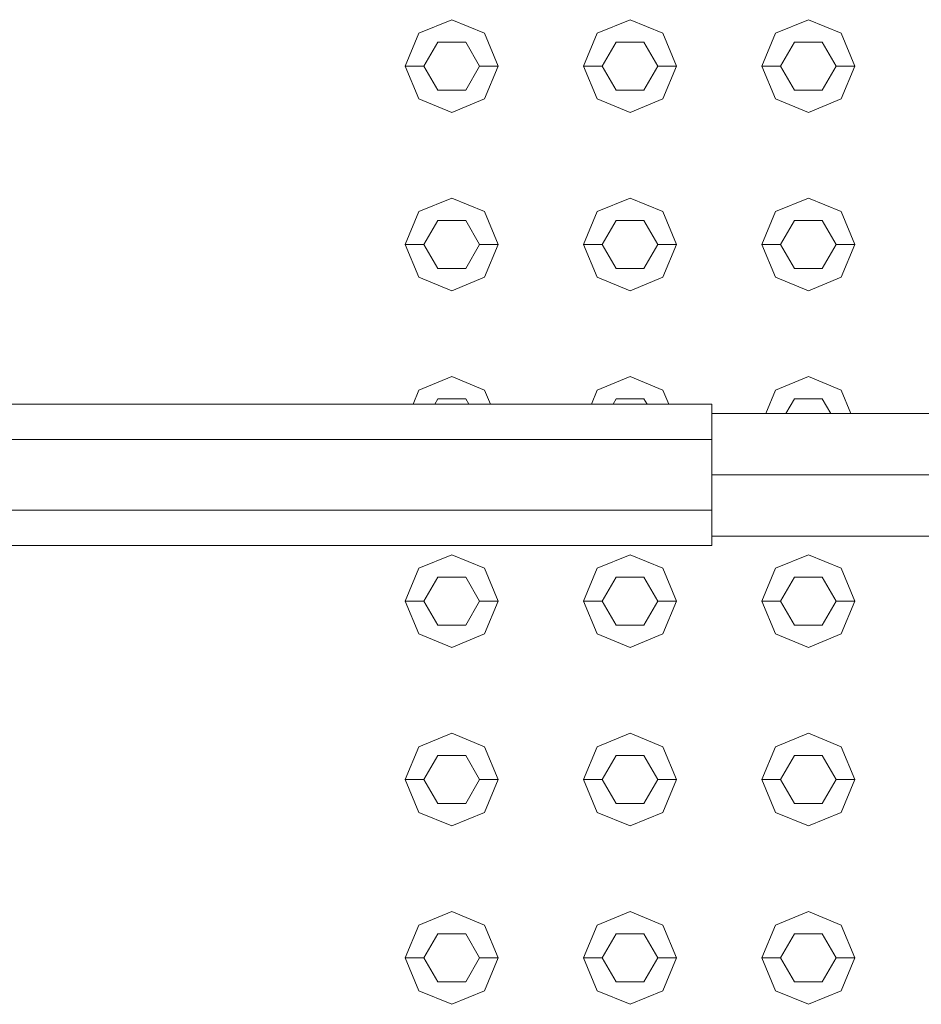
# Model space of a CAD drawing. Header units: millimetres. Extents: x 2 to 902, y -447 to 199.
# Tile 686 of 1056: x 24.715 to 25.2, y 168.366 to 168.896. Entities that reach past the tile are written whole.
import ezdxf

# ---------------------------------------------------------------- set-up
doc = ezdxf.new("R2010")
doc.units = ezdxf.units.MM
doc.header["$MEASUREMENT"] = 0
for name, color, linetype, lineweight in [('IFC-Corrimão-Contorno', 36, 'Continuous', 5), ('IFC-Elemento construtivo genérico-Contorno', 253, 'Continuous', 5), ('IFC-Escada-Contorno', 32, 'Continuous', 5)]:
    doc.layers.add(name, color=color, linetype=linetype, lineweight=lineweight)

msp = doc.modelspace()

# ---------------------------------------------------------------- linework, layer by layer
at = {"layer": 'IFC-Corrimão-Contorno', "color": 7, "lineweight": 5}
for p, q in [((23.85093, 168.68953), (25.08711, 168.68953)), ((25.08711, 168.67048), (25.08711, 168.68953)), ((25.08711, 168.65143), (25.08711, 168.68443)), ((25.08711, 168.68443), (25.49351, 168.68443)), ((23.84336, 168.67048), (25.08711, 168.67048)), ((25.08711, 168.63238), (25.08711, 168.67048)), ((25.08711, 168.65143), (25.49351, 168.65143)), ((25.08711, 168.62668), (25.08711, 168.65143)), ((23.84336, 168.63238), (25.08711, 168.63238)), ((25.08711, 168.61333), (25.08711, 168.63238)), ((25.08711, 168.61843), (25.49351, 168.61843)), ((23.85093, 168.61333), (25.08711, 168.61333))]:
    msp.add_line(p, q, dxfattribs=at)
at = {"layer": 'IFC-Elemento construtivo genérico-Contorno', "color": 7, "lineweight": 5}
for p, q in [((24.92943, 168.88911), (24.94711, 168.89643)), ((24.92943, 168.88911), (24.94711, 168.89643)), ((24.94711, 168.89643), (24.96478, 168.88911)), ((24.94711, 168.89643), (24.96478, 168.88911)), ((25.02543, 168.88911), (25.04311, 168.89643)), ((25.02543, 168.88911), (25.04311, 168.89643)), ((25.04311, 168.89643), (25.06078, 168.88911)), ((25.04311, 168.89643), (25.06078, 168.88911)), ((25.12143, 168.88911), (25.13911, 168.89643)), ((25.12143, 168.88911), (25.13911, 168.89643)), ((25.13911, 168.89643), (25.15678, 168.88911)), ((25.13911, 168.89643), (25.15678, 168.88911)), ((24.92211, 168.87143), (24.92943, 168.88911)), ((24.92211, 168.87143), (24.92943, 168.88911)), ((24.96478, 168.88911), (24.97211, 168.87143)), ((24.96478, 168.88911), (24.97211, 168.87143)), ((25.01811, 168.87143), (25.02543, 168.88911)), ((25.01811, 168.87143), (25.02543, 168.88911)), ((25.06078, 168.88911), (25.06811, 168.87143)), ((25.06078, 168.88911), (25.06811, 168.87143)), ((25.11411, 168.87143), (25.12143, 168.88911)), ((25.11411, 168.87143), (25.12143, 168.88911)), ((25.15678, 168.88911), (25.16411, 168.87143)), ((25.15678, 168.88911), (25.16411, 168.87143)), ((24.93211, 168.87143), (24.93961, 168.88442)), ((24.93211, 168.87143), (24.93961, 168.88442)), ((24.93961, 168.88442), (24.95461, 168.88442)), ((24.93961, 168.88442), (24.95461, 168.88442)), ((24.95461, 168.88442), (24.96211, 168.87143)), ((24.95461, 168.88442), (24.96211, 168.87143)), ((25.02811, 168.87143), (25.03561, 168.88442)), ((25.02811, 168.87143), (25.03561, 168.88442)), ((25.03561, 168.88442), (25.05061, 168.88442)), ((25.03561, 168.88442), (25.05061, 168.88442)), ((25.05061, 168.88442), (25.05811, 168.87143)), ((25.05061, 168.88442), (25.05811, 168.87143)), ((25.12411, 168.87143), (25.13161, 168.88442)), ((25.12411, 168.87143), (25.13161, 168.88442)), ((25.13161, 168.88442), (25.14661, 168.88442)), ((25.13161, 168.88442), (25.14661, 168.88442)), ((25.14661, 168.88442), (25.15411, 168.87143)), ((25.14661, 168.88442), (25.15411, 168.87143)), ((24.92211, 168.87143), (24.93211, 168.87143)), ((24.92211, 168.87143), (24.92943, 168.85375)), ((24.92211, 168.87143), (24.93211, 168.87143)), ((24.92211, 168.87143), (24.92943, 168.85375)), ((24.93211, 168.87143), (24.93961, 168.85844)), ((24.93211, 168.87143), (24.93961, 168.85844)), ((24.95461, 168.85844), (24.96211, 168.87143)), ((24.95461, 168.85844), (24.96211, 168.87143)), ((24.96211, 168.87143), (24.97211, 168.87143)), ((24.96211, 168.87143), (24.97211, 168.87143)), ((24.96478, 168.85375), (24.97211, 168.87143)), ((24.96478, 168.85375), (24.97211, 168.87143)), ((25.01811, 168.87143), (25.02811, 168.87143)), ((25.01811, 168.87143), (25.02543, 168.85375)), ((25.01811, 168.87143), (25.02811, 168.87143)), ((25.01811, 168.87143), (25.02543, 168.85375)), ((25.02811, 168.87143), (25.03561, 168.85844)), ((25.02811, 168.87143), (25.03561, 168.85844)), ((25.05061, 168.85844), (25.05811, 168.87143)), ((25.05061, 168.85844), (25.05811, 168.87143)), ((25.05811, 168.87143), (25.06811, 168.87143)), ((25.05811, 168.87143), (25.06811, 168.87143)), ((25.06078, 168.85375), (25.06811, 168.87143)), ((25.06078, 168.85375), (25.06811, 168.87143)), ((25.11411, 168.87143), (25.12411, 168.87143)), ((25.11411, 168.87143), (25.12143, 168.85375)), ((25.11411, 168.87143), (25.12411, 168.87143)), ((25.11411, 168.87143), (25.12143, 168.85375)), ((25.12411, 168.87143), (25.13161, 168.85844)), ((25.12411, 168.87143), (25.13161, 168.85844)), ((25.14661, 168.85844), (25.15411, 168.87143)), ((25.14661, 168.85844), (25.15411, 168.87143)), ((25.15411, 168.87143), (25.16411, 168.87143)), ((25.15411, 168.87143), (25.16411, 168.87143)), ((25.15678, 168.85375), (25.16411, 168.87143)), ((25.15678, 168.85375), (25.16411, 168.87143)), ((24.93961, 168.85844), (24.95461, 168.85844)), ((24.93961, 168.85844), (24.95461, 168.85844)), ((25.03561, 168.85844), (25.05061, 168.85844)), ((25.03561, 168.85844), (25.05061, 168.85844)), ((25.13161, 168.85844), (25.14661, 168.85844)), ((25.13161, 168.85844), (25.14661, 168.85844)), ((24.92943, 168.85375), (24.94711, 168.84643)), ((24.92943, 168.85375), (24.94711, 168.84643)), ((24.94711, 168.84643), (24.96478, 168.85375)), ((24.94711, 168.84643), (24.96478, 168.85375)), ((25.02543, 168.85375), (25.04311, 168.84643)), ((25.02543, 168.85375), (25.04311, 168.84643)), ((25.04311, 168.84643), (25.06078, 168.85375)), ((25.04311, 168.84643), (25.06078, 168.85375)), ((25.12143, 168.85375), (25.13911, 168.84643)), ((25.12143, 168.85375), (25.13911, 168.84643)), ((25.13911, 168.84643), (25.15678, 168.85375)), ((25.13911, 168.84643), (25.15678, 168.85375)), ((24.92943, 168.79311), (24.94711, 168.80043)), ((24.92943, 168.79311), (24.94711, 168.80043)), ((24.94711, 168.80043), (24.96478, 168.79311)), ((24.94711, 168.80043), (24.96478, 168.79311)), ((25.02543, 168.79311), (25.04311, 168.80043)), ((25.02543, 168.79311), (25.04311, 168.80043)), ((25.04311, 168.80043), (25.06078, 168.79311)), ((25.04311, 168.80043), (25.06078, 168.79311)), ((25.12143, 168.79311), (25.13911, 168.80043)), ((25.12143, 168.79311), (25.13911, 168.80043)), ((25.13911, 168.80043), (25.15678, 168.79311)), ((25.13911, 168.80043), (25.15678, 168.79311)), ((24.92211, 168.77543), (24.92943, 168.79311)), ((24.92211, 168.77543), (24.92943, 168.79311)), ((24.96478, 168.79311), (24.97211, 168.77543)), ((24.96478, 168.79311), (24.97211, 168.77543)), ((25.01811, 168.77543), (25.02543, 168.79311)), ((25.01811, 168.77543), (25.02543, 168.79311)), ((25.06078, 168.79311), (25.06811, 168.77543)), ((25.06078, 168.79311), (25.06811, 168.77543)), ((25.11411, 168.77543), (25.12143, 168.79311)), ((25.11411, 168.77543), (25.12143, 168.79311)), ((25.15678, 168.79311), (25.16411, 168.77543)), ((25.15678, 168.79311), (25.16411, 168.77543)), ((24.93211, 168.77543), (24.93961, 168.78842)), ((24.93211, 168.77543), (24.93961, 168.78842)), ((24.93961, 168.78842), (24.95461, 168.78842)), ((24.93961, 168.78842), (24.95461, 168.78842)), ((24.95461, 168.78842), (24.96211, 168.77543)), ((24.95461, 168.78842), (24.96211, 168.77543)), ((25.02811, 168.77543), (25.03561, 168.78842)), ((25.02811, 168.77543), (25.03561, 168.78842)), ((25.03561, 168.78842), (25.05061, 168.78842)), ((25.03561, 168.78842), (25.05061, 168.78842)), ((25.05061, 168.78842), (25.05811, 168.77543)), ((25.05061, 168.78842), (25.05811, 168.77543)), ((25.12411, 168.77543), (25.13161, 168.78842)), ((25.12411, 168.77543), (25.13161, 168.78842)), ((25.13161, 168.78842), (25.14661, 168.78842)), ((25.13161, 168.78842), (25.14661, 168.78842)), ((25.14661, 168.78842), (25.15411, 168.77543)), ((25.14661, 168.78842), (25.15411, 168.77543)), ((24.92211, 168.77543), (24.93211, 168.77543)), ((24.92211, 168.77543), (24.92943, 168.75775)), ((24.92211, 168.77543), (24.93211, 168.77543)), ((24.92211, 168.77543), (24.92943, 168.75775)), ((24.93211, 168.77543), (24.93961, 168.76244)), ((24.93211, 168.77543), (24.93961, 168.76244)), ((24.95461, 168.76244), (24.96211, 168.77543)), ((24.95461, 168.76244), (24.96211, 168.77543)), ((24.96211, 168.77543), (24.97211, 168.77543)), ((24.96211, 168.77543), (24.97211, 168.77543)), ((24.96478, 168.75775), (24.97211, 168.77543)), ((24.96478, 168.75775), (24.97211, 168.77543)), ((25.01811, 168.77543), (25.02811, 168.77543)), ((25.01811, 168.77543), (25.02543, 168.75775)), ((25.01811, 168.77543), (25.02811, 168.77543)), ((25.01811, 168.77543), (25.02543, 168.75775)), ((25.02811, 168.77543), (25.03561, 168.76244)), ((25.02811, 168.77543), (25.03561, 168.76244)), ((25.05061, 168.76244), (25.05811, 168.77543)), ((25.05061, 168.76244), (25.05811, 168.77543)), ((25.05811, 168.77543), (25.06811, 168.77543)), ((25.05811, 168.77543), (25.06811, 168.77543)), ((25.06078, 168.75775), (25.06811, 168.77543)), ((25.06078, 168.75775), (25.06811, 168.77543)), ((25.11411, 168.77543), (25.12411, 168.77543)), ((25.11411, 168.77543), (25.12143, 168.75775)), ((25.11411, 168.77543), (25.12411, 168.77543)), ((25.11411, 168.77543), (25.12143, 168.75775)), ((25.12411, 168.77543), (25.13161, 168.76244)), ((25.12411, 168.77543), (25.13161, 168.76244)), ((25.14661, 168.76244), (25.15411, 168.77543)), ((25.14661, 168.76244), (25.15411, 168.77543)), ((25.15411, 168.77543), (25.16411, 168.77543)), ((25.15411, 168.77543), (25.16411, 168.77543)), ((25.15678, 168.75775), (25.16411, 168.77543)), ((25.15678, 168.75775), (25.16411, 168.77543)), ((24.92943, 168.75775), (24.94711, 168.75043)), ((24.92943, 168.75775), (24.94711, 168.75043)), ((24.93961, 168.76244), (24.95461, 168.76244)), ((24.93961, 168.76244), (24.95461, 168.76244)), ((24.94711, 168.75043), (24.96478, 168.75775)), ((24.94711, 168.75043), (24.96478, 168.75775)), ((25.02543, 168.75775), (25.04311, 168.75043)), ((25.02543, 168.75775), (25.04311, 168.75043)), ((25.03561, 168.76244), (25.05061, 168.76244)), ((25.03561, 168.76244), (25.05061, 168.76244)), ((25.04311, 168.75043), (25.06078, 168.75775)), ((25.04311, 168.75043), (25.06078, 168.75775)), ((25.12143, 168.75775), (25.13911, 168.75043)), ((25.12143, 168.75775), (25.13911, 168.75043)), ((25.13161, 168.76244), (25.14661, 168.76244)), ((25.13161, 168.76244), (25.14661, 168.76244)), ((25.13911, 168.75043), (25.15678, 168.75775)), ((25.13911, 168.75043), (25.15678, 168.75775)), ((24.92943, 168.6971), (24.94711, 168.70443)), ((24.92943, 168.6971), (24.94711, 168.70443)), ((24.94711, 168.70443), (24.96478, 168.6971)), ((24.94711, 168.70443), (24.96478, 168.6971)), ((25.02543, 168.6971), (25.04311, 168.70443)), ((25.02543, 168.6971), (25.04311, 168.70443)), ((25.04311, 168.70443), (25.06078, 168.6971)), ((25.04311, 168.70443), (25.06078, 168.6971)), ((25.12143, 168.6971), (25.13911, 168.70443)), ((25.12143, 168.6971), (25.13911, 168.70443)), ((25.13911, 168.70443), (25.15678, 168.6971)), ((25.13911, 168.70443), (25.15678, 168.6971)), ((24.92629, 168.68953), (24.92943, 168.6971)), ((24.92629, 168.68953), (24.92943, 168.6971)), ((24.96478, 168.6971), (24.96792, 168.68953)), ((24.96478, 168.6971), (24.96792, 168.68953)), ((25.02229, 168.68953), (25.02543, 168.6971)), ((25.02229, 168.68953), (25.02543, 168.6971)), ((25.06078, 168.6971), (25.06392, 168.68953)), ((25.06078, 168.6971), (25.06392, 168.68953)), ((25.11618, 168.68443), (25.12143, 168.6971)), ((25.11618, 168.68443), (25.12143, 168.6971)), ((25.15678, 168.6971), (25.16203, 168.68443)), ((25.15678, 168.6971), (25.16203, 168.68443)), ((24.93794, 168.68953), (24.93961, 168.69242)), ((24.93794, 168.68953), (24.93961, 168.69242)), ((24.93961, 168.69242), (24.95461, 168.69242)), ((24.93961, 168.69242), (24.95461, 168.69242)), ((24.95461, 168.69242), (24.95628, 168.68953)), ((24.95461, 168.69242), (24.95628, 168.68953)), ((25.03394, 168.68953), (25.03561, 168.69242)), ((25.03394, 168.68953), (25.03561, 168.69242)), ((25.03561, 168.69242), (25.05061, 168.69242)), ((25.03561, 168.69242), (25.05061, 168.69242)), ((25.05061, 168.69242), (25.05228, 168.68953)), ((25.05061, 168.69242), (25.05228, 168.68953)), ((25.12699, 168.68443), (25.13161, 168.69242)), ((25.12699, 168.68443), (25.13161, 168.69242)), ((25.13161, 168.69242), (25.14661, 168.69242)), ((25.13161, 168.69242), (25.14661, 168.69242)), ((25.14661, 168.69242), (25.15122, 168.68443)), ((25.14661, 168.69242), (25.15122, 168.68443)), ((24.92943, 168.60111), (24.94711, 168.60843)), ((24.92943, 168.60111), (24.94711, 168.60843)), ((24.94711, 168.60843), (24.96478, 168.60111)), ((24.94711, 168.60843), (24.96478, 168.60111)), ((25.02543, 168.60111), (25.04311, 168.60843)), ((25.02543, 168.60111), (25.04311, 168.60843)), ((25.04311, 168.60843), (25.06078, 168.60111)), ((25.04311, 168.60843), (25.06078, 168.60111)), ((25.12143, 168.60111), (25.13911, 168.60843)), ((25.12143, 168.60111), (25.13911, 168.60843)), ((25.13911, 168.60843), (25.15678, 168.60111)), ((25.13911, 168.60843), (25.15678, 168.60111)), ((24.92211, 168.58343), (24.92943, 168.60111)), ((24.92211, 168.58343), (24.92943, 168.60111)), ((24.96478, 168.60111), (24.97211, 168.58343)), ((24.96478, 168.60111), (24.97211, 168.58343)), ((25.01811, 168.58343), (25.02543, 168.60111)), ((25.01811, 168.58343), (25.02543, 168.60111)), ((25.06078, 168.60111), (25.06811, 168.58343)), ((25.06078, 168.60111), (25.06811, 168.58343)), ((25.11411, 168.58343), (25.12143, 168.60111)), ((25.11411, 168.58343), (25.12143, 168.60111)), ((25.15678, 168.60111), (25.16411, 168.58343)), ((25.15678, 168.60111), (25.16411, 168.58343)), ((24.93211, 168.58343), (24.93961, 168.59642)), ((24.93211, 168.58343), (24.93961, 168.59642)), ((24.93961, 168.59642), (24.95461, 168.59642)), ((24.93961, 168.59642), (24.95461, 168.59642)), ((24.95461, 168.59642), (24.96211, 168.58343)), ((24.95461, 168.59642), (24.96211, 168.58343)), ((25.02811, 168.58343), (25.03561, 168.59642)), ((25.02811, 168.58343), (25.03561, 168.59642)), ((25.03561, 168.59642), (25.05061, 168.59642)), ((25.03561, 168.59642), (25.05061, 168.59642)), ((25.05061, 168.59642), (25.05811, 168.58343)), ((25.05061, 168.59642), (25.05811, 168.58343)), ((25.12411, 168.58343), (25.13161, 168.59642)), ((25.12411, 168.58343), (25.13161, 168.59642)), ((25.13161, 168.59642), (25.14661, 168.59642)), ((25.13161, 168.59642), (25.14661, 168.59642)), ((25.14661, 168.59642), (25.15411, 168.58343)), ((25.14661, 168.59642), (25.15411, 168.58343)), ((24.92211, 168.58343), (24.93211, 168.58343)), ((24.92211, 168.58343), (24.92943, 168.56576)), ((24.92211, 168.58343), (24.93211, 168.58343)), ((24.92211, 168.58343), (24.92943, 168.56576)), ((24.93211, 168.58343), (24.93961, 168.57044)), ((24.93211, 168.58343), (24.93961, 168.57044)), ((24.95461, 168.57044), (24.96211, 168.58343)), ((24.95461, 168.57044), (24.96211, 168.58343)), ((24.96211, 168.58343), (24.97211, 168.58343)), ((24.96211, 168.58343), (24.97211, 168.58343)), ((24.96478, 168.56576), (24.97211, 168.58343)), ((24.96478, 168.56576), (24.97211, 168.58343)), ((25.01811, 168.58343), (25.02811, 168.58343)), ((25.01811, 168.58343), (25.02543, 168.56576)), ((25.01811, 168.58343), (25.02811, 168.58343)), ((25.01811, 168.58343), (25.02543, 168.56576)), ((25.02811, 168.58343), (25.03561, 168.57044)), ((25.02811, 168.58343), (25.03561, 168.57044)), ((25.05061, 168.57044), (25.05811, 168.58343)), ((25.05061, 168.57044), (25.05811, 168.58343)), ((25.05811, 168.58343), (25.06811, 168.58343)), ((25.05811, 168.58343), (25.06811, 168.58343)), ((25.06078, 168.56576), (25.06811, 168.58343)), ((25.06078, 168.56576), (25.06811, 168.58343)), ((25.11411, 168.58343), (25.12411, 168.58343)), ((25.11411, 168.58343), (25.12143, 168.56576)), ((25.11411, 168.58343), (25.12411, 168.58343)), ((25.11411, 168.58343), (25.12143, 168.56576)), ((25.12411, 168.58343), (25.13161, 168.57044)), ((25.12411, 168.58343), (25.13161, 168.57044)), ((25.14661, 168.57044), (25.15411, 168.58343)), ((25.14661, 168.57044), (25.15411, 168.58343)), ((25.15411, 168.58343), (25.16411, 168.58343)), ((25.15411, 168.58343), (25.16411, 168.58343)), ((25.15678, 168.56576), (25.16411, 168.58343)), ((25.15678, 168.56576), (25.16411, 168.58343)), ((24.93961, 168.57044), (24.95461, 168.57044)), ((24.93961, 168.57044), (24.95461, 168.57044)), ((25.03561, 168.57044), (25.05061, 168.57044)), ((25.03561, 168.57044), (25.05061, 168.57044)), ((25.13161, 168.57044), (25.14661, 168.57044)), ((25.13161, 168.57044), (25.14661, 168.57044)), ((24.92943, 168.56576), (24.94711, 168.55843)), ((24.92943, 168.56576), (24.94711, 168.55843)), ((24.94711, 168.55843), (24.96478, 168.56576)), ((24.94711, 168.55843), (24.96478, 168.56576)), ((25.02543, 168.56576), (25.04311, 168.55843)), ((25.02543, 168.56576), (25.04311, 168.55843)), ((25.04311, 168.55843), (25.06078, 168.56576)), ((25.04311, 168.55843), (25.06078, 168.56576)), ((25.12143, 168.56576), (25.13911, 168.55843)), ((25.12143, 168.56576), (25.13911, 168.55843)), ((25.13911, 168.55843), (25.15678, 168.56576)), ((25.13911, 168.55843), (25.15678, 168.56576)), ((24.92943, 168.50511), (24.94711, 168.51243)), ((24.92943, 168.50511), (24.94711, 168.51243)), ((24.94711, 168.51243), (24.96478, 168.50511)), ((24.94711, 168.51243), (24.96478, 168.50511)), ((25.02543, 168.50511), (25.04311, 168.51243)), ((25.02543, 168.50511), (25.04311, 168.51243)), ((25.04311, 168.51243), (25.06078, 168.50511)), ((25.04311, 168.51243), (25.06078, 168.50511)), ((25.12143, 168.50511), (25.13911, 168.51243)), ((25.12143, 168.50511), (25.13911, 168.51243)), ((25.13911, 168.51243), (25.15678, 168.50511)), ((25.13911, 168.51243), (25.15678, 168.50511)), ((24.92211, 168.48743), (24.92943, 168.50511)), ((24.92211, 168.48743), (24.92943, 168.50511)), ((24.96478, 168.50511), (24.97211, 168.48743)), ((24.96478, 168.50511), (24.97211, 168.48743)), ((25.01811, 168.48743), (25.02543, 168.50511)), ((25.01811, 168.48743), (25.02543, 168.50511)), ((25.06078, 168.50511), (25.06811, 168.48743)), ((25.06078, 168.50511), (25.06811, 168.48743)), ((25.11411, 168.48743), (25.12143, 168.50511)), ((25.11411, 168.48743), (25.12143, 168.50511)), ((25.15678, 168.50511), (25.16411, 168.48743)), ((25.15678, 168.50511), (25.16411, 168.48743)), ((24.93211, 168.48743), (24.93961, 168.50042)), ((24.93211, 168.48743), (24.93961, 168.50042)), ((24.93961, 168.50042), (24.95461, 168.50042)), ((24.93961, 168.50042), (24.95461, 168.50042)), ((24.95461, 168.50042), (24.96211, 168.48743)), ((24.95461, 168.50042), (24.96211, 168.48743)), ((25.02811, 168.48743), (25.03561, 168.50042)), ((25.02811, 168.48743), (25.03561, 168.50042)), ((25.03561, 168.50042), (25.05061, 168.50042)), ((25.03561, 168.50042), (25.05061, 168.50042)), ((25.05061, 168.50042), (25.05811, 168.48743)), ((25.05061, 168.50042), (25.05811, 168.48743)), ((25.12411, 168.48743), (25.13161, 168.50042)), ((25.12411, 168.48743), (25.13161, 168.50042)), ((25.13161, 168.50042), (25.14661, 168.50042)), ((25.13161, 168.50042), (25.14661, 168.50042)), ((25.14661, 168.50042), (25.15411, 168.48743)), ((25.14661, 168.50042), (25.15411, 168.48743)), ((24.92211, 168.48743), (24.93211, 168.48743)), ((24.92211, 168.48743), (24.92943, 168.46975)), ((24.92211, 168.48743), (24.93211, 168.48743)), ((24.92211, 168.48743), (24.92943, 168.46975)), ((24.93211, 168.48743), (24.93961, 168.47444)), ((24.93211, 168.48743), (24.93961, 168.47444)), ((24.95461, 168.47444), (24.96211, 168.48743)), ((24.95461, 168.47444), (24.96211, 168.48743)), ((24.96211, 168.48743), (24.97211, 168.48743)), ((24.96211, 168.48743), (24.97211, 168.48743)), ((24.96478, 168.46975), (24.97211, 168.48743)), ((24.96478, 168.46975), (24.97211, 168.48743)), ((25.01811, 168.48743), (25.02811, 168.48743)), ((25.01811, 168.48743), (25.02543, 168.46975)), ((25.01811, 168.48743), (25.02811, 168.48743)), ((25.01811, 168.48743), (25.02543, 168.46975)), ((25.02811, 168.48743), (25.03561, 168.47444)), ((25.02811, 168.48743), (25.03561, 168.47444)), ((25.05061, 168.47444), (25.05811, 168.48743)), ((25.05061, 168.47444), (25.05811, 168.48743)), ((25.05811, 168.48743), (25.06811, 168.48743)), ((25.05811, 168.48743), (25.06811, 168.48743)), ((25.06078, 168.46975), (25.06811, 168.48743)), ((25.06078, 168.46975), (25.06811, 168.48743)), ((25.11411, 168.48743), (25.12411, 168.48743)), ((25.11411, 168.48743), (25.12143, 168.46975)), ((25.11411, 168.48743), (25.12411, 168.48743)), ((25.11411, 168.48743), (25.12143, 168.46975)), ((25.12411, 168.48743), (25.13161, 168.47444)), ((25.12411, 168.48743), (25.13161, 168.47444)), ((25.14661, 168.47444), (25.15411, 168.48743)), ((25.14661, 168.47444), (25.15411, 168.48743)), ((25.15411, 168.48743), (25.16411, 168.48743)), ((25.15411, 168.48743), (25.16411, 168.48743)), ((25.15678, 168.46975), (25.16411, 168.48743)), ((25.15678, 168.46975), (25.16411, 168.48743)), ((24.93961, 168.47444), (24.95461, 168.47444)), ((24.93961, 168.47444), (24.95461, 168.47444)), ((25.03561, 168.47444), (25.05061, 168.47444)), ((25.03561, 168.47444), (25.05061, 168.47444)), ((25.13161, 168.47444), (25.14661, 168.47444)), ((25.13161, 168.47444), (25.14661, 168.47444)), ((24.92943, 168.46975), (24.94711, 168.46243)), ((24.92943, 168.46975), (24.94711, 168.46243)), ((24.94711, 168.46243), (24.96478, 168.46975)), ((24.94711, 168.46243), (24.96478, 168.46975)), ((25.02543, 168.46975), (25.04311, 168.46243)), ((25.02543, 168.46975), (25.04311, 168.46243)), ((25.04311, 168.46243), (25.06078, 168.46975)), ((25.04311, 168.46243), (25.06078, 168.46975)), ((25.12143, 168.46975), (25.13911, 168.46243)), ((25.12143, 168.46975), (25.13911, 168.46243)), ((25.13911, 168.46243), (25.15678, 168.46975)), ((25.13911, 168.46243), (25.15678, 168.46975)), ((24.92943, 168.40911), (24.94711, 168.41643)), ((24.92943, 168.40911), (24.94711, 168.41643)), ((24.94711, 168.41643), (24.96478, 168.40911)), ((24.94711, 168.41643), (24.96478, 168.40911)), ((25.02543, 168.40911), (25.04311, 168.41643)), ((25.02543, 168.40911), (25.04311, 168.41643)), ((25.04311, 168.41643), (25.06078, 168.40911)), ((25.04311, 168.41643), (25.06078, 168.40911)), ((25.12143, 168.40911), (25.13911, 168.41643)), ((25.12143, 168.40911), (25.13911, 168.41643)), ((25.13911, 168.41643), (25.15678, 168.40911)), ((25.13911, 168.41643), (25.15678, 168.40911)), ((24.92211, 168.39143), (24.92943, 168.40911)), ((24.92211, 168.39143), (24.92943, 168.40911)), ((24.96478, 168.40911), (24.97211, 168.39143)), ((24.96478, 168.40911), (24.97211, 168.39143)), ((25.01811, 168.39143), (25.02543, 168.40911)), ((25.01811, 168.39143), (25.02543, 168.40911)), ((25.06078, 168.40911), (25.06811, 168.39143)), ((25.06078, 168.40911), (25.06811, 168.39143)), ((25.11411, 168.39143), (25.12143, 168.40911)), ((25.11411, 168.39143), (25.12143, 168.40911)), ((25.15678, 168.40911), (25.16411, 168.39143)), ((25.15678, 168.40911), (25.16411, 168.39143)), ((24.93211, 168.39143), (24.93961, 168.40442)), ((24.93211, 168.39143), (24.93961, 168.40442)), ((24.93961, 168.40442), (24.95461, 168.40442)), ((24.93961, 168.40442), (24.95461, 168.40442)), ((24.95461, 168.40442), (24.96211, 168.39143)), ((24.95461, 168.40442), (24.96211, 168.39143)), ((25.02811, 168.39143), (25.03561, 168.40442)), ((25.02811, 168.39143), (25.03561, 168.40442)), ((25.03561, 168.40442), (25.05061, 168.40442)), ((25.03561, 168.40442), (25.05061, 168.40442)), ((25.05061, 168.40442), (25.05811, 168.39143)), ((25.05061, 168.40442), (25.05811, 168.39143)), ((25.12411, 168.39143), (25.13161, 168.40442)), ((25.12411, 168.39143), (25.13161, 168.40442)), ((25.13161, 168.40442), (25.14661, 168.40442)), ((25.13161, 168.40442), (25.14661, 168.40442)), ((25.14661, 168.40442), (25.15411, 168.39143)), ((25.14661, 168.40442), (25.15411, 168.39143)), ((24.92211, 168.39143), (24.93211, 168.39143)), ((24.92211, 168.39143), (24.92943, 168.37375)), ((24.92211, 168.39143), (24.93211, 168.39143)), ((24.92211, 168.39143), (24.92943, 168.37375)), ((24.93211, 168.39143), (24.93961, 168.37844)), ((24.93211, 168.39143), (24.93961, 168.37844)), ((24.95461, 168.37844), (24.96211, 168.39143)), ((24.95461, 168.37844), (24.96211, 168.39143)), ((24.96211, 168.39143), (24.97211, 168.39143)), ((24.96211, 168.39143), (24.97211, 168.39143)), ((24.96478, 168.37375), (24.97211, 168.39143)), ((24.96478, 168.37375), (24.97211, 168.39143)), ((25.01811, 168.39143), (25.02811, 168.39143)), ((25.01811, 168.39143), (25.02543, 168.37375)), ((25.01811, 168.39143), (25.02811, 168.39143)), ((25.01811, 168.39143), (25.02543, 168.37375)), ((25.02811, 168.39143), (25.03561, 168.37844)), ((25.02811, 168.39143), (25.03561, 168.37844)), ((25.05061, 168.37844), (25.05811, 168.39143)), ((25.05061, 168.37844), (25.05811, 168.39143)), ((25.05811, 168.39143), (25.06811, 168.39143)), ((25.05811, 168.39143), (25.06811, 168.39143)), ((25.06078, 168.37375), (25.06811, 168.39143)), ((25.06078, 168.37375), (25.06811, 168.39143)), ((25.11411, 168.39143), (25.12411, 168.39143)), ((25.11411, 168.39143), (25.12143, 168.37375)), ((25.11411, 168.39143), (25.12411, 168.39143)), ((25.11411, 168.39143), (25.12143, 168.37375)), ((25.12411, 168.39143), (25.13161, 168.37844)), ((25.12411, 168.39143), (25.13161, 168.37844)), ((25.14661, 168.37844), (25.15411, 168.39143)), ((25.14661, 168.37844), (25.15411, 168.39143)), ((25.15411, 168.39143), (25.16411, 168.39143)), ((25.15411, 168.39143), (25.16411, 168.39143)), ((25.15678, 168.37375), (25.16411, 168.39143)), ((25.15678, 168.37375), (25.16411, 168.39143)), ((24.93961, 168.37844), (24.95461, 168.37844)), ((24.93961, 168.37844), (24.95461, 168.37844)), ((25.03561, 168.37844), (25.05061, 168.37844)), ((25.03561, 168.37844), (25.05061, 168.37844)), ((25.13161, 168.37844), (25.14661, 168.37844)), ((25.13161, 168.37844), (25.14661, 168.37844)), ((24.92943, 168.37375), (24.94711, 168.36643)), ((24.92943, 168.37375), (24.94711, 168.36643)), ((24.94711, 168.36643), (24.96478, 168.37375)), ((24.94711, 168.36643), (24.96478, 168.37375)), ((25.02543, 168.37375), (25.04311, 168.36643)), ((25.02543, 168.37375), (25.04311, 168.36643)), ((25.04311, 168.36643), (25.06078, 168.37375)), ((25.04311, 168.36643), (25.06078, 168.37375)), ((25.12143, 168.37375), (25.13911, 168.36643)), ((25.12143, 168.37375), (25.13911, 168.36643)), ((25.13911, 168.36643), (25.15678, 168.37375)), ((25.13911, 168.36643), (25.15678, 168.37375))]:
    msp.add_line(p, q, dxfattribs=at)
at = {"layer": 'IFC-Escada-Contorno', "color": 7, "lineweight": 5}
for p, q in [((23.85093, 168.68953), (25.08711, 168.68953)), ((25.08711, 168.67709), (25.08711, 168.68953)), ((25.08711, 168.68443), (25.08711, 168.68953)), ((25.08711, 168.67618), (25.08711, 168.68443)), ((25.08711, 168.68443), (25.49351, 168.68443)), ((25.08711, 168.67709), (25.08711, 168.68331)), ((25.08711, 168.67048), (25.08711, 168.68)), ((25.08711, 168.67048), (25.08711, 168.67709)), ((25.08711, 168.66792), (25.08711, 168.67618)), ((23.84336, 168.67048), (25.08711, 168.67048)), ((25.08711, 168.65143), (25.08711, 168.67048)), ((25.08711, 168.63238), (25.08711, 168.67048)), ((25.08711, 168.65143), (25.49351, 168.65143)), ((25.08711, 168.63238), (25.08711, 168.65143)), ((23.84336, 168.63238), (25.08711, 168.63238)), ((25.08711, 168.62668), (25.08711, 168.63494)), ((25.08711, 168.61333), (25.08711, 168.63238)), ((25.08711, 168.61809), (25.08711, 168.63238)), ((25.08711, 168.61333), (25.08711, 168.62762)), ((25.08711, 168.61843), (25.49351, 168.61843)), ((25.08711, 168.61333), (25.08711, 168.61809)), ((23.85093, 168.61333), (25.08711, 168.61333))]:
    msp.add_line(p, q, dxfattribs=at)

doc.saveas('drawing.dxf')
